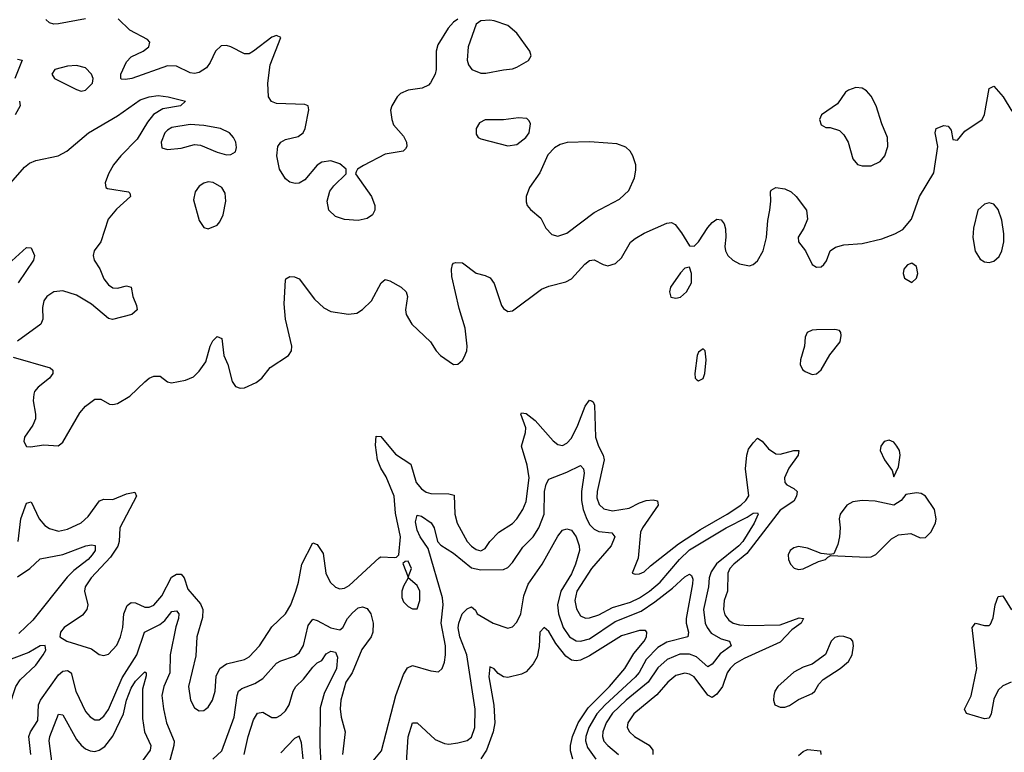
# Model space of a CAD drawing. Header units: inches. Extents: x 1603819 to 1745079, y 385938 to 533966.
# Tile 491 of 561: x 1621379 to 1625717, y 515420 to 518649. Entities that reach past the tile are written whole.
import ezdxf

# ---------------------------------------------------------------- set-up
doc = ezdxf.new("R2010")
doc.units = ezdxf.units.IN
doc.header["$MEASUREMENT"] = 0
doc.layers.add('B6521', color=7, linetype='Continuous')

msp = doc.modelspace()

# ---------------------------------------------------------------- linework, layer by layer
at = {"layer": 'B6521', "color": 5}
for points, elevation in [([(1621670, 518652.6), (1621550, 518631), (1621530, 518630.2), (1621510, 518635.8), (1621494, 518650)], 440), ([(1623310, 518652), (1623290, 518638), (1623267.5, 518612.5), (1623221.5, 518538.5), (1623214, 518510), (1623214, 518430), (1623209, 518410), (1623189.4, 518370.6), (1623179.5, 518360.5), (1623152.5, 518347.5), (1623090, 518339.1), (1623056.6, 518323.4), (1623042.7, 518310), (1623018, 518270), (1623012.3, 518250), (1623018, 518210), (1623026.5, 518186.5), (1623070, 518136), (1623083.7, 518110), (1623085.2, 518090), (1623079.5, 518080.5), (1623068, 518070), (1622990, 518056.4), (1622893.3, 518006.7), (1622868, 517990), (1622861.2, 517978.8), (1622859, 517970), (1622929.7, 517870), (1622943.1, 517830), (1622943.5, 517810), (1622933.6, 517790), (1622910, 517773.4), (1622870, 517764), (1622810, 517768.2), (1622770, 517781.6), (1622741.8, 517810), (1622733.5, 517850), (1622746, 517894), (1622763.2, 517916.8), (1622818, 517970), (1622818, 517990), (1622790, 518014.8), (1622750, 518027.7), (1622710, 518022), (1622690, 518007.7), (1622636, 517944), (1622610.8, 517929.2), (1622592.9, 517927.1), (1622570, 517933.6), (1622550, 517947.4), (1622523.2, 517990), (1622511.4, 518050), (1622516.5, 518090), (1622530, 518109.6), (1622550, 518121.3), (1622605.5, 518134.5), (1622628.8, 518151.2), (1622637, 518170), (1622652.8, 518252.8), (1622650.7, 518270), (1622636.1, 518276.1), (1622510, 518279.6), (1622488.5, 518288.5), (1622476.1, 518310), (1622471.8, 518370), (1622482.3, 518450), (1622530, 518571.3), (1622510, 518579.3), (1622490, 518571.8), (1622410, 518510.3), (1622390, 518499.6), (1622370, 518498.9), (1622310, 518530.3), (1622290, 518535.8), (1622266.5, 518533.5), (1622242, 518510), (1622218.9, 518461.1), (1622202.3, 518437.7), (1622170, 518416), (1622150, 518412.8), (1622130, 518415.8), (1622070, 518443.9), (1622030, 518446.2), (1621873.2, 518390), (1621845.5, 518385.5), (1621828, 518388), (1621824.7, 518390), (1621824.9, 518410), (1621850, 518463.7), (1621870, 518485.6), (1621922.8, 518510), (1621947.7, 518530), (1621953, 518550), (1621942.3, 518562.3), (1621863.9, 518603.9), (1621813.4, 518653.4)], 440), ([(1621370, 518474.9), (1621390, 518470.6), (1621358, 518390)], 420), ([(1621350, 517162), (1621514.2, 517114.2), (1621525.1, 517105.1), (1621526, 517090), (1621511, 517070), (1621461.1, 517030), (1621444.8, 517010), (1621441.4, 516998.6), (1621439, 516970), (1621449.2, 516910.8), (1621448.3, 516890), (1621437.8, 516862.2), (1621401.3, 516810), (1621398, 516790), (1621408.9, 516768.9), (1621426.9, 516766.9), (1621485.1, 516774.9), (1621548.5, 516771.5), (1621560.5, 516779.5), (1621570, 516787), (1621643.8, 516916.2), (1621670, 516945.7), (1621710, 516976.1), (1621737.5, 516977.5), (1621775.1, 516955.1), (1621790, 516953), (1621810, 516958.2), (1621864.1, 516990), (1621930, 517053.8), (1621950, 517069.2), (1621970, 517077.5), (1621998.2, 517078.2), (1622030, 517053.4), (1622048.8, 517048.8), (1622110, 517060.3), (1622144.4, 517075.6), (1622170, 517100.3), (1622198.8, 517141.2), (1622217.8, 517210), (1622230, 517233.4), (1622250, 517253.7), (1622270, 517244.7), (1622279.1, 517170), (1622295.7, 517130), (1622315.4, 517055.4), (1622330, 517032.6), (1622350, 517025.9), (1622370, 517026.8), (1622421.5, 517050), (1622445.3, 517070), (1622483.1, 517116.9), (1622563.7, 517170), (1622577, 517190), (1622578, 517210), (1622549.8, 517330), (1622543.7, 517396.3), (1622550, 517502), (1622552.3, 517507.7), (1622570, 517517.3), (1622590, 517516.3), (1622610, 517507.7), (1622677.5, 517417.5), (1622719.3, 517379.3), (1622750, 517363.9), (1622828.5, 517351.5), (1622864, 517356), (1622890, 517372.2), (1622929.8, 517410.2), (1622971.1, 517488.9), (1622990, 517503.8), (1623010, 517498), (1623059.5, 517470), (1623081.7, 517450), (1623087.9, 517430), (1623079.2, 517370), (1623082.4, 517350), (1623106.8, 517306.8), (1623188.9, 517230), (1623214.6, 517190), (1623233.7, 517170), (1623290, 517130.3), (1623310, 517130.4), (1623330, 517148.4), (1623337.6, 517162.4), (1623349, 517190), (1623350.5, 517210), (1623342.3, 517290), (1623315.8, 517375.8), (1623282.4, 517517.6), (1623281.1, 517550), (1623286, 517570), (1623290, 517576.3), (1623300.5, 517579.5), (1623330, 517578), (1623390, 517532.2), (1623430, 517522.3), (1623451.7, 517511.7), (1623470, 517486), (1623502.2, 517390), (1623510, 517377), (1623530, 517362.8), (1623550, 517366.5), (1623677.9, 517462.1), (1623710, 517475.5), (1623785.7, 517494.3), (1623810, 517507.2), (1623868.4, 517571.6), (1623890, 517587.6), (1623910, 517591.6), (1623950, 517570.3), (1623970, 517564.7), (1624004.6, 517575.4), (1624030, 517599.5), (1624070, 517668.4), (1624090, 517685.3), (1624130, 517708.9), (1624230, 517752.4), (1624250, 517754.9), (1624266.2, 517746.2), (1624294.8, 517710), (1624330, 517652), (1624350, 517651.3), (1624370, 517671), (1624410, 517733.4), (1624430, 517755.5), (1624450, 517770.5), (1624470, 517766.8), (1624482, 517750), (1624488.3, 517728.3), (1624490.3, 517690.3), (1624485.7, 517650), (1624488.8, 517630), (1624499, 517610), (1624520.3, 517590), (1624550, 517574), (1624594.9, 517565.1), (1624610, 517570.3), (1624630, 517586.7), (1624655, 517630), (1624669, 517690), (1624675.4, 517764.6), (1624684.2, 517810), (1624688.5, 517850), (1624686.6, 517890), (1624690, 517897.3), (1624710, 517910.5), (1624750, 517904.4), (1624777.3, 517890), (1624800.5, 517870), (1624844.9, 517810), (1624850.4, 517770), (1624834, 517730), (1624809.1, 517690.9), (1624810.3, 517670), (1624840.3, 517630), (1624870, 517570.6), (1624890, 517559.3), (1624910, 517560.7), (1624921.2, 517570), (1624932.9, 517587.1), (1624949.4, 517630), (1624973, 517647), (1625010, 517656.5), (1625090, 517662.6), (1625176.6, 517683.4), (1625234.9, 517705.1), (1625270, 517724.9), (1625307.3, 517770), (1625343, 517870), (1625405.6, 517974.4), (1625423.5, 518090), (1625411.6, 518150), (1625416, 518170), (1625450, 518183.1), (1625470, 518180.5), (1625483.1, 518163.1), (1625490, 518122), (1625510, 518119.1), (1625542.2, 518157.8), (1625618.9, 518210), (1625628.9, 518231.1), (1625650, 518346), (1625670, 518356.3), (1625711.3, 518310), (1625750, 518246)], 420), ([(1621330, 517918.7), (1621400.7, 517999.3), (1621422.8, 518017.2), (1621450.6, 518029.4), (1621549.5, 518050), (1621587.1, 518070), (1621682.5, 518150), (1621810, 518225.2), (1621910, 518296.7), (1621950, 518310.1), (1621990, 518315.2), (1622033.4, 518310), (1622110.5, 518290), (1622087.7, 518270), (1622010, 518256.4), (1621968.5, 518231.5), (1621942.5, 518197.5), (1621897.4, 518122.6), (1621824.6, 518050), (1621792, 518010), (1621770.1, 517970), (1621756.6, 517930), (1621759.5, 517910), (1621765.7, 517905.7), (1621858, 517890), (1621865.2, 517885.2), (1621867, 517870), (1621805.1, 517814.9), (1621769.2, 517770.8), (1621737.3, 517670), (1621707.8, 517630), (1621702.5, 517610), (1621707.1, 517590), (1621731.7, 517551.7), (1621750, 517507.8), (1621770, 517480.7), (1621790, 517467.3), (1621810, 517466), (1621850, 517476.5), (1621870, 517470.6), (1621877.8, 517430), (1621894.3, 517390), (1621897.6, 517370), (1621873.4, 517350), (1621787.6, 517327.6), (1621770, 517331.9), (1621696.2, 517396.2), (1621630, 517434.5), (1621570, 517453.6), (1621530, 517449.8), (1621499.3, 517430), (1621486, 517410), (1621479.5, 517380.5), (1621480.7, 517330), (1621471.9, 517308.1), (1621370, 517232.3)], 420), ([(1621379.2, 518290), (1621381.8, 518270), (1621359.8, 518230)], 420), ([(1621150, 517410.1), (1621410, 517646), (1621430, 517644.4), (1621443.9, 517610), (1621439.7, 517590), (1621372.5, 517490)], 380), ([(1621372.1, 516350), (1621383.9, 516450), (1621410, 516518), (1621430, 516524.6), (1621465.1, 516450), (1621490, 516420.5), (1621510, 516407), (1621550, 516395.5), (1621590, 516403.7), (1621650, 516431.5), (1621680.8, 516459.2), (1621730.6, 516529.4), (1621750, 516536.3), (1621790, 516534.8), (1621850, 516559.1), (1621886.8, 516566.8), (1621893.7, 516550), (1621821.2, 516410), (1621817.4, 516350), (1621811.5, 516328.5), (1621779, 516281), (1621693.7, 516190), (1621667.1, 516150), (1621665, 516130), (1621679.7, 516070), (1621675.8, 516050), (1621655.9, 516024.1), (1621576, 515970), (1621559.5, 515950), (1621556.3, 515930), (1621587.3, 515910), (1621696.2, 515876.2), (1621730, 515852), (1621750, 515846.4), (1621770, 515852.2), (1621807.7, 515892.3), (1621823.9, 515930), (1621833.6, 515970), (1621838, 516030), (1621852.9, 516067.1), (1621870, 516081.1), (1621890, 516078.6), (1621930, 516059.8), (1621950, 516059.5), (1621970, 516068.3), (1622005.1, 516110), (1622048.2, 516191.8), (1622070, 516205.3), (1622090, 516205.4), (1622103.2, 516190), (1622119.9, 516139.9), (1622175.4, 516075.4), (1622186.5, 516050), (1622185, 516015), (1622159.8, 515930), (1622154.8, 515845.2), (1622123.5, 515710), (1622131.3, 515650), (1622150, 515617), (1622170, 515603.1), (1622190, 515604), (1622198, 515610), (1622210, 515619.6), (1622228.9, 515650), (1622239.9, 515690), (1622244.2, 515755.8), (1622261.4, 515790), (1622289.9, 515810.1), (1622370, 515828.9), (1622390, 515841.2), (1622435.9, 515890), (1622490, 515973.2), (1622550, 516030.3), (1622573.6, 516070), (1622595.8, 516130), (1622607.5, 516170), (1622621.7, 516250), (1622670, 516343.1), (1622690, 516336.1), (1622716.6, 516296.6), (1622728.1, 516210), (1622747.1, 516170), (1622770, 516147.6), (1622790, 516140.6), (1622810, 516143.5), (1622830, 516154.8), (1622962.7, 516277.3), (1622970, 516281.5), (1623030, 516278.7), (1623039.7, 516280.3), (1623049.7, 516290.3), (1623057.2, 516370), (1623034.2, 516474.2), (1623029.1, 516550), (1622994.3, 516634.3), (1622970, 516673.4), (1622955.6, 516710), (1622946.4, 516773.6), (1622950, 516813.4), (1622970, 516812.9), (1623034.9, 516734.9), (1623102.9, 516690), (1623126, 516610), (1623150, 516580.9), (1623170, 516567.4), (1623190, 516561.1), (1623270, 516559.3), (1623293.1, 516553.1), (1623296.3, 516470), (1623306.6, 516430), (1623351, 516350), (1623369.2, 516329.2), (1623390, 516314.1), (1623410, 516308), (1623430, 516319), (1623449.9, 516350.1), (1623490, 516390.2), (1623550, 516429.3), (1623569.8, 516450), (1623595.2, 516490), (1623610, 516526), (1623623.4, 516630), (1623614.7, 516685.3), (1623590.4, 516770), (1623607.8, 516830), (1623608.4, 516850), (1623587.4, 516910), (1623590, 516917.3), (1623610, 516913.1), (1623650, 516882.6), (1623730, 516793.4), (1623750, 516776.6), (1623770, 516773.2), (1623790, 516782.5), (1623810, 516805.2), (1623837.8, 516862.2), (1623870, 516945.7), (1623890, 516973.1), (1623898.8, 516970), (1623905.5, 516965.5), (1623910.7, 516950.7), (1623916.1, 516810), (1623928.9, 516770), (1623950.1, 516730), (1623953.6, 516710), (1623922.7, 516570), (1623922.1, 516542.1), (1623932, 516512), (1623952.9, 516492.9), (1623990, 516484.2), (1624064, 516496), (1624110, 516520.3), (1624139.7, 516530), (1624170, 516533.6), (1624189.2, 516529.2), (1624191.9, 516510), (1624122.7, 516410), (1624114.1, 516390), (1624104.2, 516275.8), (1624078, 516210), (1624090, 516204.9), (1624110, 516207), (1624130, 516216.4), (1624157.4, 516242.6), (1624281, 516339), (1624377.7, 516402.3), (1624495.5, 516470), (1624555.8, 516510), (1624578.2, 516530), (1624591.3, 516551.3), (1624576, 516670), (1624582.3, 516730), (1624590, 516756.2), (1624610, 516784.9), (1624630, 516804.2), (1624650, 516791.8), (1624677.4, 516757.4), (1624710, 516736.3), (1624730, 516735.1), (1624790, 516750.8), (1624811, 516751), (1624809.1, 516730), (1624767.8, 516672.2), (1624749.1, 516630), (1624749.5, 516610), (1624759, 516599), (1624790, 516582.7), (1624803.8, 516570), (1624801.9, 516550), (1624790, 516527.2), (1624730, 516486.9), (1624582.8, 516297.2), (1624525, 516250), (1624507.9, 516230), (1624498.9, 516210), (1624497.3, 516130), (1624483.1, 516090), (1624479.6, 516050), (1624486.2, 516026.2), (1624502.9, 516002.9), (1624522, 515990), (1624550, 515982.4), (1624590, 515979.1), (1624730, 515982.3), (1624813.6, 516013.6), (1624831.8, 516010), (1624822.3, 515990), (1624780.5, 515959.5), (1624730, 515905.6), (1624570, 515834.1), (1624530, 515809.9), (1624508.4, 515790), (1624496.3, 515770), (1624474.8, 515710), (1624450, 515676.8), (1624430, 515661.9), (1624410, 515671.5), (1624350, 515752.7), (1624330, 515765.4), (1624310, 515769.4), (1624270, 515758.3), (1624233.9, 515730), (1624185.8, 515674.2), (1624084.7, 515590), (1624058.3, 515550), (1624056, 515530), (1624066, 515510), (1624087.3, 515490), (1624151.6, 515451.6), (1624168.8, 515430), (1624168.1, 515410)], 380), ([(1622936.9, 515383.1), (1622973.1, 515426.9), (1623035.8, 515670), (1623070, 515763.2), (1623087.3, 515792.7), (1623110, 515803), (1623190, 515779.4), (1623224.4, 515775.6), (1623240.9, 515790), (1623250, 515817.3), (1623255.3, 515850), (1623254.5, 515890), (1623235.3, 515990), (1623244.2, 516070), (1623241.8, 516101.8), (1623178.2, 516318.2), (1623143.6, 516370), (1623130, 516399.7), (1623123.5, 516436.5), (1623130, 516465.5), (1623150, 516461.5), (1623192, 516432), (1623204.8, 516410), (1623219.3, 516350), (1623233.8, 516333.8), (1623290, 516297.5), (1623370, 516234.1), (1623410, 516225.2), (1623510, 516226.5), (1623530, 516234.3), (1623550, 516256.5), (1623595.4, 516324.6), (1623641.8, 516370), (1623666.6, 516410), (1623689.5, 516470), (1623690.8, 516570), (1623698.2, 516601.8), (1623710, 516624.7), (1623790, 516654.4), (1623850, 516684), (1623863.2, 516670), (1623866, 516650), (1623854, 516570), (1623853.5, 516530), (1623861.4, 516490), (1623874.8, 516454.8), (1623890, 516425), (1623910, 516403.1), (1623930, 516394.1), (1623988.4, 516388.4), (1624001.6, 516370), (1623985.1, 516330), (1623897.5, 516230), (1623833.8, 516130), (1623825.3, 516090), (1623832.5, 516052.5), (1623850, 516022.2), (1623871.6, 516011.6), (1623890, 516012.6), (1623930, 516026.5), (1623990, 516058.8), (1624070, 516082.6), (1624110, 516101.1), (1624153.4, 516130), (1624201.1, 516170), (1624285.2, 516270), (1624330, 516312.3), (1624491.2, 516410), (1624583.9, 516456.1), (1624610, 516474.3), (1624630, 516476.4), (1624632.8, 516470), (1624614.2, 516430), (1624564.4, 516350), (1624547.8, 516330), (1624448.7, 516251.3), (1624424.8, 516215.2), (1624416.2, 516190), (1624413.2, 516150), (1624391.6, 516050), (1624398.8, 515990), (1624407.4, 515970), (1624425.9, 515945.9), (1624470, 515920.1), (1624506.7, 515910), (1624513.2, 515890), (1624465.1, 515854.9), (1624430, 515808.2), (1624410, 515797.4), (1624360.8, 515840.8), (1624330, 515853.4), (1624287.2, 515852.8), (1624230.9, 515830), (1624190, 515793.1), (1624148.1, 515730), (1624050.9, 515650), (1623990, 515592.2), (1623962.1, 515550), (1623948.2, 515510), (1623946.7, 515490), (1623952.3, 515470), (1623969.5, 515450), (1624017.8, 515410)], 360), ([(1623083.9, 515376.1), (1623091, 515489), (1623110, 515550.4), (1623130, 515550.4), (1623210, 515477.4), (1623250, 515459.2), (1623270, 515455.9), (1623310, 515461.5), (1623350, 515472.5), (1623370, 515486.4), (1623383.9, 515530), (1623386.4, 515610), (1623349.1, 515850), (1623318.9, 515930), (1623311.2, 515968.8), (1623313.3, 515990), (1623327.8, 516030), (1623350, 516053), (1623370, 516061), (1623387.1, 516047.1), (1623394.8, 516030), (1623465.5, 515990), (1623530, 515968.1), (1623550, 515974), (1623570, 515993.4), (1623586.5, 516030), (1623599.7, 516110), (1623619, 516161), (1623680.8, 516250), (1623750, 516373.7), (1623770, 516398.7), (1623790, 516405.3), (1623810, 516398.9), (1623830, 516370.3), (1623843.5, 516330), (1623845.3, 516310), (1623827.2, 516250), (1623810, 516206.8), (1623763.5, 516130), (1623749.1, 516070), (1623753.5, 516030), (1623773.5, 515970), (1623801.2, 515930), (1623830, 515912), (1623850, 515909.7), (1623890, 515920.9), (1624003.1, 515996.9), (1624117.1, 516042.9), (1624177.1, 516082.9), (1624255.5, 516144.5), (1624310, 516194), (1624330, 516205.8), (1624339.3, 516199.3), (1624344.1, 516184.1), (1624342.7, 516162.7), (1624315.7, 516010), (1624315.9, 515990), (1624326.1, 515950), (1624323.2, 515930), (1624230, 515905.4), (1624190, 515882.5), (1624138.4, 515830), (1624107.6, 515772.4), (1624090, 515751.2), (1623958.1, 515630), (1623922.4, 515590), (1623885.9, 515530), (1623872.7, 515490), (1623871.5, 515471.5), (1623880.9, 515440.9), (1623916.8, 515390)], 340), ([(1621370, 516193.4), (1621423.4, 516230), (1621470, 516272.9), (1621570, 516292.8), (1621670.2, 516330.2), (1621695.3, 516335.3), (1621712.2, 516332.2), (1621711.8, 516310), (1621698.2, 516290), (1621680.7, 516270), (1621618.2, 516221.8), (1621587.8, 516192.2), (1621436.8, 516003.2), (1621375.8, 515944.2)], 360), ([(1625746.3, 515730), (1625710, 515713.1), (1625690, 515694), (1625670, 515654.3), (1625658.4, 515590), (1625649.3, 515570.7), (1625630, 515567.2), (1625550.7, 515590.7), (1625540.7, 515610), (1625570.9, 515669.1), (1625595.4, 515790), (1625575.1, 515970), (1625590, 515988.9), (1625630, 515979.7), (1625650, 515979.6), (1625655.3, 515984.7), (1625667.3, 516012.7), (1625676.5, 516070), (1625690, 516107), (1625710, 516110.3), (1625748.7, 516048.7)], 380), ([(1622230, 515389.5), (1622270, 515426.4), (1622324.1, 515575.9), (1622337.1, 515670), (1622343.9, 515690), (1622358.4, 515701.6), (1622415.8, 515724.2), (1622450, 515745.2), (1622510, 515812.6), (1622530, 515823.7), (1622590, 515844.1), (1622610, 515859.3), (1622630, 515890.4), (1622650, 515979.5), (1622670, 516006.7), (1622690, 516001.5), (1622750, 515968.7), (1622790, 515960.1), (1622803.1, 515970), (1622823.4, 516010), (1622845.3, 516034.7), (1622870, 516057), (1622890, 516062.1), (1622910, 516054.7), (1622926.9, 516030), (1622936.1, 515990), (1622935.3, 515950), (1622927, 515930), (1622886.3, 515873.7), (1622843.6, 515770), (1622816.5, 515730), (1622794.7, 515650), (1622791.3, 515611.3), (1622795.4, 515575.4), (1622812.7, 515510), (1622801.5, 515410)], 360), ([(1621427.9, 515410), (1621419, 515490), (1621426.6, 515510), (1621459.2, 515560.8), (1621462.7, 515630), (1621471.6, 515650), (1621550, 515761.9), (1621570, 515778.5), (1621590, 515780.9), (1621606, 515770), (1621626.5, 515690), (1621670, 515600.2), (1621690, 515576.9), (1621710, 515563.5), (1621730, 515563.8), (1621750, 515578.9), (1621770, 515608.4), (1621831, 515749), (1621895.6, 515850), (1621928.6, 515950), (1621996.9, 515983.1), (1622018.5, 516001.5), (1622050, 516040.5), (1622070, 516043.5), (1622080.5, 516030), (1622079.6, 516010), (1622067, 515973), (1622042, 515850), (1622040.3, 515770), (1622015, 515710), (1622006.2, 515670), (1622012.4, 515612.4), (1622026.6, 515550), (1622059.6, 515470), (1622059.1, 515450), (1622026.7, 515330)], 360), ([(1623816.1, 515390), (1623806.3, 515426.3), (1623805.6, 515450), (1623814.2, 515490), (1623839.1, 515550), (1623883.3, 515616.7), (1623977.7, 515710), (1624044.8, 515790), (1624084, 515856), (1624130.6, 515910), (1624140.1, 515930), (1624141.7, 515950), (1624136.6, 515956.6), (1624110, 515957.3), (1624030, 515934.2), (1623890, 515845.7), (1623850, 515826.8), (1623830, 515823.1), (1623810, 515825.8), (1623784.6, 515844.6), (1623740.6, 515900.6), (1623710, 515952.2), (1623690, 515971.1), (1623669.9, 515950), (1623667.3, 515887.3), (1623659.3, 515840.7), (1623641.9, 515810), (1623610, 515775.2), (1623590, 515765.2), (1623530, 515749.3), (1623510, 515753.2), (1623487.4, 515767.4), (1623470, 515788.5), (1623450, 515797.3), (1623446.3, 515753.7), (1623467.6, 515627.6), (1623472.9, 515550), (1623465.5, 515510), (1623436.4, 515430), (1623410, 515391.7)], 320), ([(1622367.9, 515410), (1622385.5, 515490), (1622410, 515563.1), (1622427.4, 515592.6), (1622450, 515597.2), (1622490, 515574.2), (1622510, 515574), (1622530, 515583.8), (1622550, 515603.5), (1622565.9, 515630), (1622584.5, 515690), (1622595.4, 515710), (1622630, 515742.4), (1622670, 515795.9), (1622690, 515815.2), (1622710, 515825.5), (1622730, 515854.4), (1622750, 515866.4), (1622770, 515862), (1622779, 515839), (1622774.5, 515790), (1622720.4, 515679.6), (1622703.3, 515616.7), (1622700.9, 515450), (1622705.2, 515370)], 340), ([(1621521.8, 515370), (1621509.5, 515470.5), (1621512.6, 515490), (1621550, 515588.9), (1621570, 515584.9), (1621630, 515476.3), (1621650, 515451.6), (1621670, 515435.1), (1621690, 515426.3), (1621710, 515424.2), (1621730, 515430.1), (1621753.8, 515446.2), (1621790, 515490.8), (1621836.8, 515590), (1621850, 515650.2), (1621870, 515703.5), (1621890, 515734.3), (1621930, 515774.7), (1621937, 515770), (1621936.8, 515756.8), (1621920.7, 515699.3), (1621920.3, 515570), (1621928.7, 515510), (1621957.6, 515450), (1621954.8, 515430), (1621919, 515381)], 340), ([(1622627.8, 515392.2), (1622621.4, 515461.4), (1622610, 515492), (1622590, 515481.2), (1622530, 515418.7)], 320), ([(1624810, 515406), (1624830, 515424.3), (1624850, 515432.8), (1624907.3, 515427.3), (1624908.5, 515410)], 380)]:
    msp.add_lwpolyline(points, dxfattribs=dict(at, elevation=elevation))
for points, elevation in [([(1623450, 518647.6), (1623410, 518644), (1623390.8, 518629.2), (1623354.8, 518530), (1623350.9, 518470.9), (1623356, 518450), (1623371.3, 518430), (1623410, 518413), (1623433, 518413), (1623510, 518429.1), (1623550, 518433.4), (1623570, 518440.3), (1623621.2, 518470), (1623632.7, 518490), (1623626, 518510), (1623569.5, 518590), (1623530, 518624.2), (1623470, 518644.7)], 440), ([(1621630, 518447.8), (1621590, 518445.3), (1621534.9, 518430), (1621521.3, 518410), (1621533, 518390), (1621630, 518341.6), (1621650, 518334.9), (1621670, 518339.3), (1621699.5, 518370), (1621702.9, 518390), (1621695.6, 518410), (1621670, 518436.8)], 440), ([(1625062, 518350), (1625030, 518339.5), (1625017.3, 518330), (1624981.6, 518278.4), (1624911, 518230), (1624902, 518210), (1624910, 518186), (1624930, 518174.8), (1624950, 518174), (1624990, 518160.4), (1625010, 518142.4), (1625029.3, 518109.3), (1625050, 518036.3), (1625070, 518011.8), (1625090, 518004.7), (1625130, 518004.9), (1625170, 518024.2), (1625190.9, 518050), (1625204.2, 518090), (1625202, 518130), (1625177.2, 518190), (1625152.7, 518270), (1625130, 518311.8), (1625110, 518335.6), (1625090, 518347.3)], 440), ([(1623576.6, 518216.6), (1623510, 518207.8), (1623430, 518207.3), (1623404.9, 518195.1), (1623390.5, 518170), (1623390, 518144.7), (1623398.8, 518130), (1623410, 518124.4), (1623530, 518093.4), (1623570, 518099.1), (1623609.3, 518130), (1623623.7, 518150), (1623629.3, 518190), (1623623.7, 518203.7), (1623613.4, 518213.4)], 440), ([(1622130, 518187.2), (1622050, 518174.9), (1622030, 518162.7), (1622019.2, 518150), (1622002, 518110), (1622005.3, 518085.3), (1622030, 518076.9), (1622090, 518083.8), (1622150, 518099.1), (1622176.1, 518096.1), (1622250, 518064.9), (1622290, 518054), (1622310, 518054.9), (1622330, 518067.3), (1622333.7, 518086.3), (1622330.8, 518110), (1622321.4, 518130), (1622303.5, 518150), (1622264.5, 518170), (1622190, 518183.4)], 440), ([(1623890, 518110.9), (1623791.5, 518108.5), (1623760.5, 518099.5), (1623735.1, 518084.9), (1623705.9, 518054.1), (1623670, 517974.5), (1623624.7, 517910), (1623611.1, 517870), (1623610, 517846), (1623614.9, 517830), (1623630, 517812.2), (1623675.1, 517775.1), (1623697.7, 517730), (1623723, 517703), (1623750, 517694.7), (1623790, 517708.4), (1623910, 517799.7), (1624021.8, 517858.2), (1624063.3, 517896.7), (1624087.9, 517952.1), (1624094.1, 517985.9), (1624093.3, 518010), (1624081, 518050), (1624068.3, 518070), (1624050, 518087.1), (1624010, 518102.4), (1623970, 518105.8)], 440), ([(1622210, 517934.7), (1622190, 517929.6), (1622170, 517915.1), (1622151.8, 517890), (1622144.4, 517855.6), (1622170, 517764), (1622190, 517734), (1622210, 517727.3), (1622250, 517743.8), (1622261.4, 517758.6), (1622275.6, 517790), (1622287.1, 517850), (1622284.7, 517884.7), (1622269.7, 517909.7), (1622231.2, 517931.2)], 440), ([(1625650, 517842), (1625630, 517836.2), (1625600.4, 517810), (1625580.3, 517730), (1625578, 517690), (1625588.8, 517628.8), (1625610, 517594), (1625630, 517582), (1625650, 517579.3), (1625670, 517584.4), (1625694.2, 517605.8), (1625706, 517630), (1625714.8, 517670), (1625714.2, 517705.8), (1625705.5, 517765.5), (1625690, 517812.7), (1625670, 517837)], 420), ([(1625310, 517576), (1625290, 517569.2), (1625280.9, 517559.1), (1625274, 517550), (1625270.6, 517530), (1625277.3, 517510), (1625310, 517490.7), (1625329.3, 517510), (1625335.1, 517530), (1625330, 517562)], 420), ([(1624330, 517558), (1624310, 517554), (1624290, 517533.2), (1624246, 517470), (1624241.6, 517450), (1624247, 517427), (1624270, 517422), (1624290, 517426), (1624317, 517450), (1624338, 517490), (1624339.3, 517530)], 420), ([(1624970, 517284.5), (1624890, 517282.4), (1624870, 517280.5), (1624848.4, 517270), (1624839.5, 517250), (1624835.8, 517210), (1624818.4, 517150), (1624817.1, 517130), (1624827.2, 517107.2), (1624838.8, 517098.8), (1624870, 517086), (1624890, 517088.2), (1624910, 517105.5), (1624948.3, 517171.7), (1624993.6, 517230), (1624998, 517258), (1624997, 517270), (1624990, 517279.3)], 420), ([(1624390, 517199), (1624370, 517184), (1624364.4, 517170), (1624354, 517090), (1624354.8, 517070), (1624362, 517062), (1624370, 517057.3), (1624390, 517068.5), (1624397.6, 517090), (1624403.7, 517150), (1624399, 517190)], 420), ([(1625210, 516796.2), (1625188, 516790), (1625173, 516770), (1625170.4, 516750), (1625188.9, 516710), (1625223, 516663), (1625230, 516634), (1625250, 516678), (1625257.7, 516730), (1625254.8, 516750), (1625243.6, 516770), (1625230, 516787)], 420), ([(1625330, 516564.2), (1625283.5, 516556.5), (1625262.8, 516530), (1625230, 516509.5), (1625147.6, 516527.6), (1625090, 516529.8), (1625050, 516524.5), (1625023.6, 516510), (1624993.4, 516470), (1624989.4, 516450), (1624993.5, 516410), (1624990.2, 516369.8), (1624983.4, 516336.6), (1624965.4, 516294.6), (1624947.7, 516292.3), (1624910, 516296.9), (1624850, 516320.2), (1624810, 516328), (1624790, 516322.2), (1624774, 516310), (1624765.2, 516290), (1624766, 516270), (1624775.2, 516250), (1624791.3, 516231.3), (1624810, 516226), (1624830, 516229.3), (1624898.5, 516261.5), (1624928.7, 516270), (1624939, 516281), (1624952.9, 516287.1), (1625110, 516279.7), (1625130, 516282.2), (1625150, 516291.7), (1625219, 516361), (1625250, 516378.3), (1625304.4, 516384.4), (1625345.3, 516365.3), (1625370, 516366.9), (1625392.7, 516390), (1625413.2, 516430), (1625416.5, 516450), (1625409, 516490), (1625370, 516549.8), (1625350, 516560.4)], 420), ([(1623090, 516262.7), (1623078, 516262), (1623067.5, 516252.5), (1623090, 516192), (1623106, 516230)], 380), ([(1623090, 516188.7), (1623070, 516153.2), (1623062.4, 516130), (1623062, 516102), (1623070, 516083), (1623090, 516063.7), (1623110, 516052.2), (1623130, 516053), (1623142.4, 516090), (1623141.4, 516130), (1623130, 516156.2)], 380), ([(1624990, 515931.9), (1624970, 515926.2), (1624954.5, 515910), (1624928.4, 515851.6), (1624870, 515808.8), (1624830, 515795.9), (1624790, 515773.3), (1624718.7, 515710), (1624705.8, 515690), (1624700.7, 515670), (1624699.2, 515650), (1624706, 515630), (1624730, 515619), (1624750, 515619.6), (1624770, 515627.2), (1624810, 515652.4), (1624870, 515679.8), (1624882.3, 515690), (1624899.3, 515720.7), (1624918.4, 515741.6), (1624993.8, 515790), (1625030, 515821), (1625045.9, 515850), (1625052.5, 515890), (1625049.8, 515909.8), (1625040.3, 515920.3), (1625010, 515931.4)], 420), ([(1621491.5, 515891.5), (1621470, 515889.5), (1621419.3, 515860.7), (1621286.4, 515810), (1621250.4, 515790), (1621235.8, 515770), (1621225.3, 515690), (1621230.3, 515650), (1621250, 515619.5), (1621270, 515602), (1621290, 515594), (1621310, 515598.4), (1621334.4, 515625.6), (1621363.1, 515710), (1621380.9, 515739.1), (1621450, 515804.9), (1621483.5, 515850), (1621494.3, 515870)], 380)]:
    msp.add_lwpolyline(points, close=True, dxfattribs=dict(at, elevation=elevation))

doc.saveas('drawing.dxf')
